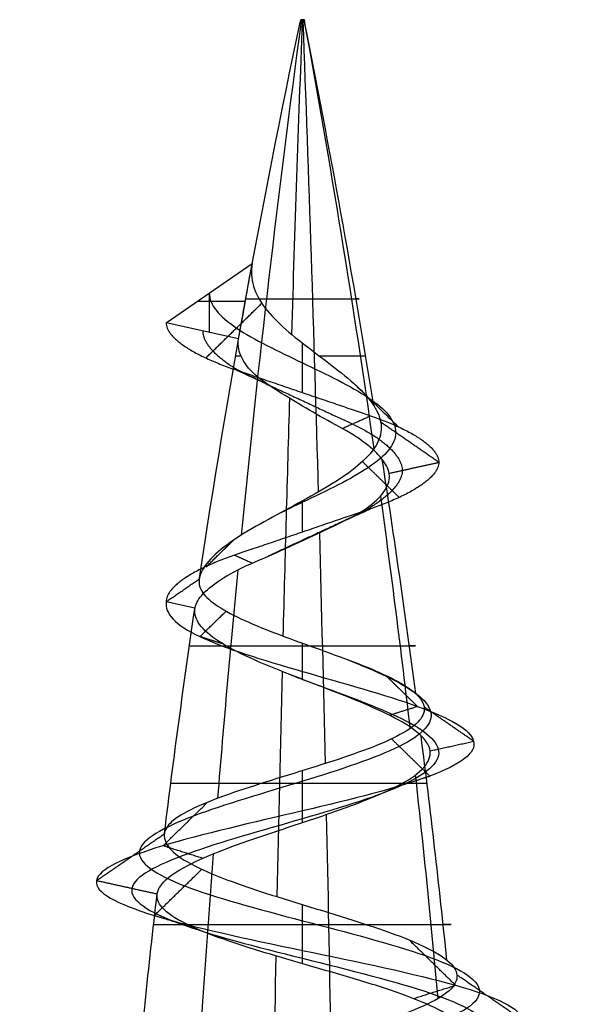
# Model space of a CAD drawing. Header units: millimetres. Extents: x -646 to 654, y -203 to 198.
# Tile 518 of 656: x -24.49 to -18.27, y 187 to 197.83. Entities that reach past the tile are written whole.
import ezdxf

# ---------------------------------------------------------------- set-up
doc = ezdxf.new("R2010")
doc.units = ezdxf.units.MM
doc.layers.add('Screw', color=7, linetype='Continuous', true_color=0xffffff)

msp = doc.modelspace()

# ---------------------------------------------------------------- linework, layer by layer
at = {"layer": 'Screw', "color": 7, "true_color": 0xffffff}
for p, q in [((-21.402, 197.826, 1082.207), (-21.405, 197.812, 1082.206)), ((-21.403, 197.826, 1082.214), (-21.366, 197.826, 1082.214)), ((-21.4, 197.826, 1082.223), (-21.403, 197.812, 1082.225)), ((-21.388, 197.826, 1082.232), (-21.388, 197.812, 1082.235)), ((-21.384, 197.826, 1082.232), (-21.384, 197.826, 1082.195)), ((-21.381, 197.826, 1082.195), (-21.381, 197.812, 1082.193)), ((-21.372, 197.826, 1082.228), (-21.371, 197.812, 1082.23)), ((-21.366, 197.826, 1082.214), (-21.363, 197.812, 1082.214)), ((-22.884, 194.491, 1082.214), (-21.937, 195.145, 1082.214)), ((-22.539, 194.729, 1082.214), (-22.013, 194.729, 1082.214)), ((-22.41, 194.818, 1082.214), (-22.41, 194.386, 1082.214)), ((-22.087, 194.314, 1082.214), (-22.884, 194.491, 1082.214)), ((-22.568, 191.353, 1082.214), (-22.884, 191.423, 1082.214))]:
    msp.add_line(p, q, dxfattribs=at)
at = {"layer": 'Screw', "color": 7, "true_color": 0xffffff, "extrusion": (0.018848, 1.79453e-14, -0.999822)}
msp.add_arc((176.124, 101.027, -1082.425), 104.311, 278.57845, 282, dxfattribs=at)
at = {"layer": 'Screw', "color": 7, "true_color": 0xffffff, "extrusion": (-0.772512, 2.51798e-13, 0.635)}
for start, end in [(258, 261.15889), (261.37148, 262.7652), (263.10315, 264.44953)]:
    msp.add_arc((-176.124, 924.454, 703.726), 104.311, start, end, dxfattribs=at)
at = {"layer": 'Screw', "color": 7, "true_color": 0xffffff, "extrusion": (0.984564, -2.51798e-13, 0.175023)}
for start, end in [(78, 79.92855), (80.32112, 81.77536), (81.99168, 83.36379), (83.72372, 85.07324)]:
    msp.add_arc((176.124, 967.242, 168.358), 104.311, start, end, dxfattribs=at)
at = {"layer": 'Screw', "color": 7, "true_color": 0xffffff, "extrusion": (0, -1, 0)}
for centre, radius, start, end in [((-21.384, 1082.214, -197.819), 0.02, 360, 199.8), ((-21.384, 1082.214, -197.819), 0.02, 199.8, 0), ((-21.384, 1082.214, -194.756), 0.624, 181.08, 19.08), ((-21.384, 1082.214, -194.124), 0.736, 156.5472, 181.08), ((-21.384, 1082.214, -194.124), 0.736, 19.08, 75.1887), ((-21.384, 1082.214, -190.937), 1.244, 181.08, 19.08), ((-21.384, 1082.214, -189.424), 1.45, 19.08, 181.08), ((-21.384, 1082.214, -187.874), 1.637, 181.08, 19.08)]:
    msp.add_arc(centre, radius, start, end, dxfattribs=at)
at = {"layer": 'Screw', "color": 7, "true_color": 0xffffff, "extrusion": (0, 1, 0)}
for centre, radius, start, end in [((21.384, 1082.214, 197.812), 0.0215, 358.92, 160.92), ((21.384, 1082.214, 197.812), 0.0215, 340.2, 358.92), ((21.384, 1082.214, 197.812), 0.0215, 180, 340.2), ((21.384, 1082.214, 197.826), 0.0186, 340.2, 180), ((21.384, 1082.214, 197.826), 0.0186, 180, 340.2), ((21.384, 1082.214, 197.812), 0.0215, 160.92, 180)]:
    msp.add_arc(centre, radius, start, end, dxfattribs=at)
at = {"layer": 'Screw', "color": 7, "true_color": 0xffffff, "extrusion": (-0.984564, 2.51798e-13, -0.175023)}
for start, end in [(258, 260.89587), (261.14492, 262.55307), (262.86319, 264.21696)]:
    msp.add_arc((-176.124, 1171.261, -168.358), 104.311, start, end, dxfattribs=at)
at = {"layer": 'Screw', "color": 7, "true_color": 0xffffff, "extrusion": (-0.506335, 2.51798e-13, -0.862337)}
for start, end in [(258, 260.63153), (260.92032, 262.34029), (262.62334, 263.9836)]:
    msp.add_arc((-176.124, 668.413, -922.405), 104.311, start, end, dxfattribs=at)
at = {"layer": 'Screw', "color": 7, "true_color": 0xffffff, "extrusion": (-0.326888, -9.67004e-14, 0.945063)}
msp.add_arc((-176.124, 231.543, 1029.751), 104.311, 99.63402, 102, dxfattribs=at)
at = {"layer": 'Screw', "color": 7, "true_color": 0xffffff, "extrusion": (0, 0, -1)}
msp.add_arc((-80.625, 176.124, -1082.214), 104.311, 10.04253, 10.50624, dxfattribs=at)
at = {"layer": 'Screw', "color": 7, "true_color": 0xffffff, "extrusion": (-0.326888, -9.67351e-14, 0.945063)}
msp.add_arc((-176.124, 231.543, 1029.751), 104.311, 97.87323, 99.30429, dxfattribs=at)
at = {"layer": 'Screw', "color": 7, "true_color": 0xffffff, "extrusion": (0.018848, 1.79422e-14, -0.999822)}
msp.add_arc((176.124, 101.027, -1082.425), 104.311, 277.02372, 278.39931, dxfattribs=at)
at = {"layer": 'Screw', "color": 7, "true_color": 0xffffff, "extrusion": (-0.326888, -9.67282e-14, 0.945063)}
msp.add_arc((-176.124, 231.543, 1029.751), 104.311, 96.2506, 97.6164, dxfattribs=at)
at = {"layer": 'Screw', "color": 7, "true_color": 0xffffff, "extrusion": (0.018848, 1.79442e-14, -0.999822)}
msp.add_arc((176.124, 101.027, -1082.425), 104.311, 275.31878, 276.65673, dxfattribs=at)
at = {"layer": 'Screw', "color": 7, "true_color": 0xffffff}
for points, knots in [([(-21.937, 195.145, 1082.214), (-21.952, 195.06, 1082.298), (-21.948, 194.975, 1082.388), (-21.899, 194.812, 1082.558), (-21.854, 194.731, 1082.64), (-21.732, 194.573, 1082.778), (-21.654, 194.494, 1082.835), (-21.479, 194.341, 1082.912), (-21.381, 194.265, 1082.932), (-21.183, 194.114, 1082.931), (-21.081, 194.038, 1082.909), (-20.894, 193.891, 1082.825), (-20.807, 193.818, 1082.762), (-20.682, 193.69, 1082.627), (-20.635, 193.635, 1082.559), (-20.6, 193.581, 1082.485)], [0, 0, 0, 0, 0.00517405, 0.00517405, 0.01034873, 0.01034873, 0.01558777, 0.01558777, 0.02087104, 0.02087104, 0.02626269, 0.02626269, 0.03170822, 0.03170822, 0.0359002, 0.0359002, 0.0359002, 0.0359002]), ([(-22.41, 194.818, 1082.214), (-22.41, 194.69, 1082.483), (-22.3, 194.562, 1082.749), (-21.92, 194.307, 1083.129), (-21.653, 194.179, 1083.239), (-21.116, 193.923, 1083.239), (-20.849, 193.795, 1083.129), (-20.469, 193.54, 1082.749), (-20.359, 193.412, 1082.482), (-20.359, 193.156, 1081.945), (-20.469, 193.028, 1081.678), (-20.849, 192.773, 1081.299), (-21.116, 192.645, 1081.188), (-21.473, 192.475, 1081.188), (-21.562, 192.432, 1081.2), (-21.648, 192.39, 1081.223)], [0, 0, 0, 0, 0.947774, 0.947774, 1.895547, 1.895547, 2.843321, 2.843321, 3.791094, 3.791094, 4.738868, 4.738868, 5.686641, 5.686641, 6.000094, 6.000094, 6.000094, 6.000094]), ([(-20.507, 192.989, 1082.517), (-20.535, 193.025, 1082.581), (-20.571, 193.063, 1082.641), (-20.68, 193.16, 1082.786), (-20.766, 193.223, 1082.864), (-20.963, 193.34, 1082.984), (-21.077, 193.399, 1083.025), (-21.293, 193.521, 1083.055), (-21.399, 193.584, 1083.049), (-21.603, 193.708, 1082.999), (-21.703, 193.771, 1082.953), (-21.876, 193.888, 1082.825), (-21.947, 193.953, 1082.743), (-22.042, 194.079, 1082.573), (-22.072, 194.141, 1082.484), (-22.093, 194.24, 1082.333), (-22.094, 194.278, 1082.274), (-22.087, 194.314, 1082.214)], [0.6025161, 0.6025161, 0.6025161, 0.6025161, 0.6376367, 0.6376367, 0.695451, 0.695451, 0.7540424, 0.7540424, 0.8082466, 0.8082466, 0.8637674, 0.8637674, 0.9186339, 0.9186339, 0.9683673, 0.9683673, 1, 1, 1, 1]), ([(-20.6, 193.581, 1082.485), (-20.589, 193.563, 1082.461), (-20.578, 193.546, 1082.436), (-20.532, 193.457, 1082.307), (-20.515, 193.385, 1082.194), (-20.524, 193.243, 1081.97), (-20.552, 193.172, 1081.855), (-20.65, 193.033, 1081.645), (-20.721, 192.963, 1081.547), (-20.894, 192.825, 1081.385), (-21, 192.755, 1081.318), (-21.228, 192.618, 1081.23), (-21.353, 192.55, 1081.207), (-21.604, 192.414, 1081.208), (-21.732, 192.345, 1081.234), (-21.971, 192.211, 1081.33), (-22.084, 192.144, 1081.402), (-22.276, 192.008, 1081.582), (-22.357, 191.937, 1081.692), (-22.471, 191.805, 1081.929), (-22.507, 191.742, 1082.06), (-22.518, 191.684, 1082.192)], [0.0359002, 0.0359002, 0.0359002, 0.0359002, 0.03728194, 0.03728194, 0.042918, 0.042918, 0.04869105, 0.04869105, 0.05453393, 0.05453393, 0.06051555, 0.06051555, 0.06657532, 0.06657532, 0.07276908, 0.07276908, 0.0790522, 0.0790522, 0.08547717, 0.08547717, 0.09171949, 0.09171949, 0.09171949, 0.09171949]), ([(-22.566, 191.361, 1082.191), (-22.557, 191.408, 1082.063), (-22.525, 191.46, 1081.936), (-22.422, 191.57, 1081.697), (-22.345, 191.629, 1081.582), (-22.157, 191.746, 1081.385), (-22.04, 191.804, 1081.3), (-21.787, 191.913, 1081.182), (-21.65, 191.974, 1081.148), (-21.388, 192.093, 1081.135), (-21.259, 192.153, 1081.151), (-21.013, 192.27, 1081.229), (-20.891, 192.326, 1081.294), (-20.69, 192.44, 1081.46), (-20.607, 192.502, 1081.561), (-20.49, 192.623, 1081.776), (-20.452, 192.684, 1081.893), (-20.42, 192.802, 1082.135), (-20.428, 192.857, 1082.266), (-20.472, 192.941, 1082.43), (-20.488, 192.965, 1082.475), (-20.507, 192.989, 1082.517)], [0.0035642, 0.0035642, 0.0035642, 0.0035642, 0.0652627, 0.0652627, 0.1310071, 0.1310071, 0.1990783, 0.1990783, 0.265971, 0.265971, 0.3288149, 0.3288149, 0.3938542, 0.3938542, 0.4568098, 0.4568098, 0.5170571, 0.5170571, 0.5789705, 0.5789705, 0.6025161, 0.6025161, 0.6025161, 0.6025161]), ([(-22.518, 191.684, 1082.192), (-22.519, 191.68, 1082.2), (-22.519, 191.677, 1082.207), (-22.529, 191.615, 1082.35), (-22.512, 191.56, 1082.491), (-22.43, 191.456, 1082.752), (-22.366, 191.406, 1082.875), (-22.199, 191.303, 1083.093), (-22.093, 191.249, 1083.19), (-21.855, 191.144, 1083.342), (-21.718, 191.09, 1083.398), (-21.436, 190.986, 1083.458), (-21.287, 190.933, 1083.463), (-20.998, 190.828, 1083.422), (-20.854, 190.775, 1083.374), (-20.592, 190.671, 1083.232), (-20.472, 190.618, 1083.136), (-20.274, 190.515, 1082.913), (-20.194, 190.463, 1082.783), (-20.139, 190.413, 1082.644)], [0.09171949, 0.09171949, 0.09171949, 0.09171949, 0.09206875, 0.09206875, 0.09842565, 0.09842565, 0.10462555, 0.10462555, 0.1110412, 0.1110412, 0.11759669, 0.11759669, 0.12421277, 0.12421277, 0.13095434, 0.13095434, 0.13775803, 0.13775803, 0.14451072, 0.14451072, 0.14451072, 0.14451072]), ([(-22.884, 191.423, 1082.214), (-22.9, 191.296, 1082.606), (-22.785, 191.168, 1083.024), (-22.24, 190.912, 1083.659), (-21.827, 190.784, 1083.873), (-20.942, 190.529, 1083.937), (-20.474, 190.401, 1083.785), (-19.768, 190.145, 1083.169), (-19.534, 190.017, 1082.707), (-19.47, 189.762, 1081.721), (-19.642, 189.634, 1081.204), (-20.329, 189.378, 1080.426), (-20.841, 189.25, 1080.171), (-21.927, 188.995, 1080.107), (-22.495, 188.867, 1080.3), (-23.343, 188.611, 1081.058), (-23.628, 188.483, 1081.62), (-23.673, 188.228, 1082.807), (-23.431, 188.1, 1083.408), (-22.596, 187.844, 1084.279), (-21.998, 187.716, 1084.544), (-20.771, 187.461, 1084.569), (-20.15, 187.333, 1084.329), (-19.251, 187.077, 1083.466), (-18.978, 186.949, 1082.847), (-18.952, 186.694, 1081.58), (-19.2, 186.566, 1080.94), (-20.092, 186.31, 1080.012), (-20.731, 186.182, 1079.73), (-22.038, 185.927, 1079.705), (-22.698, 185.799, 1079.961), (-23.655, 185.543, 1080.882), (-23.948, 185.415, 1081.54), (-23.967, 185.16, 1082.887), (-23.693, 185.032, 1083.562), (-22.742, 184.776, 1084.531), (-22.068, 184.648, 1084.819), (-20.701, 184.393, 1084.831), (-20.016, 184.265, 1084.556), (-19.033, 184.009, 1083.591), (-18.741, 183.881, 1082.907), (-18.728, 183.626, 1081.52), (-19.008, 183.498, 1080.825), (-19.987, 183.242, 1079.828), (-20.681, 183.114, 1079.532), (-22.088, 182.859, 1079.519), (-22.793, 182.731, 1079.803), (-23.804, 182.475, 1080.796), (-24.101, 182.347, 1081.5), (-24.119, 182.108, 1082.838), (-23.91, 181.996, 1083.469), (-23.125, 181.772, 1084.46), (-22.555, 181.66, 1084.818), (-21.304, 181.437, 1085.089), (-20.628, 181.325, 1085.002), (-19.475, 181.101, 1084.412), (-19.003, 180.989, 1083.91), (-18.48, 180.765, 1082.707), (-18.433, 180.654, 1082.011), (-18.797, 180.43, 1080.736), (-19.206, 180.318, 1080.161), (-20.309, 180.094, 1079.398), (-20.998, 179.982, 1079.211), (-22.351, 179.759, 1079.322), (-23.009, 179.647, 1079.619), (-23.995, 179.423, 1080.573), (-24.319, 179.311, 1081.228), (-24.477, 179.088, 1082.606), (-24.292, 178.976, 1083.321), (-23.52, 178.752, 1084.477), (-22.93, 178.64, 1084.915), (-21.6, 178.416, 1085.318), (-20.866, 178.305, 1085.282), (-19.582, 178.081, 1084.75), (-19.037, 177.969, 1084.256), (-18.382, 177.745, 1083.031), (-18.274, 177.634, 1082.303), (-18.545, 177.41, 1080.941), (-18.923, 177.298, 1080.31), (-19.997, 177.074, 1079.428), (-20.69, 176.962, 1079.181), (-22.079, 176.739, 1079.181), (-22.771, 176.627, 1079.428), (-23.846, 176.403, 1080.31), (-24.224, 176.291, 1080.941), (-24.495, 176.068, 1082.303), (-24.387, 175.956, 1083.031), (-23.732, 175.732, 1084.256), (-23.187, 175.62, 1084.75), (-21.903, 175.396, 1085.282), (-21.169, 175.285, 1085.318), (-19.839, 175.061, 1084.915), (-19.248, 174.949, 1084.477), (-18.476, 174.725, 1083.321), (-18.298, 174.613, 1082.608), (-18.434, 174.39, 1081.225), (-18.748, 174.278, 1080.56), (-19.731, 174.054, 1079.578), (-20.396, 173.942, 1079.263), (-21.779, 173.719, 1079.127), (-22.492, 173.607, 1079.306), (-23.647, 173.383, 1080.078), (-24.085, 173.271, 1080.668), (-24.489, 173.048, 1081.998), (-24.453, 172.936, 1082.733), (-23.921, 172.712, 1084.016), (-23.427, 172.6, 1084.561), (-22.201, 172.376, 1085.216), (-21.474, 172.265, 1085.324), (-20.111, 172.041, 1085.053), (-19.48, 171.929, 1084.675), (-18.599, 171.705, 1083.601), (-18.351, 171.593, 1082.909), (-18.351, 171.37, 1081.519), (-18.599, 171.258, 1080.827), (-19.48, 171.034, 1079.752), (-20.111, 170.922, 1079.374), (-21.474, 170.699, 1079.103), (-22.201, 170.587, 1079.211), (-23.427, 170.363, 1079.866), (-23.921, 170.251, 1080.411), (-24.453, 170.028, 1081.695), (-24.489, 169.916, 1082.429), (-24.085, 169.692, 1083.759), (-23.647, 169.58, 1084.35), (-22.492, 169.356, 1085.122), (-21.779, 169.245, 1085.3), (-20.396, 169.021, 1085.164), (-19.731, 168.909, 1084.85), (-18.748, 168.685, 1083.867), (-18.434, 168.573, 1083.202), (-18.298, 168.35, 1081.82), (-18.476, 168.238, 1081.106), (-19.248, 168.014, 1079.951), (-19.839, 167.902, 1079.513), (-21.169, 167.679, 1079.109), (-21.903, 167.567, 1079.146), (-23.187, 167.343, 1079.677), (-23.732, 167.231, 1080.171), (-24.387, 167.008, 1081.397), (-24.495, 166.896, 1082.124), (-24.224, 166.672, 1083.487), (-23.846, 166.56, 1084.118), (-22.771, 166.336, 1084.999), (-22.079, 166.225, 1085.247), (-20.69, 166.001, 1085.247), (-19.997, 165.889, 1084.999), (-18.923, 165.665, 1084.118), (-18.545, 165.553, 1083.487), (-18.274, 165.33, 1082.124), (-18.382, 165.218, 1081.397), (-19.037, 164.994, 1080.171), (-19.582, 164.882, 1079.677), (-20.866, 164.659, 1079.146), (-21.6, 164.547, 1079.109), (-22.93, 164.323, 1079.513), (-23.52, 164.211, 1079.951), (-24.292, 163.987, 1081.106), (-24.471, 163.876, 1081.82), (-24.335, 163.652, 1083.202), (-24.02, 163.54, 1083.867), (-23.038, 163.316, 1084.85), (-22.373, 163.205, 1085.164), (-20.99, 162.981, 1085.3), (-20.277, 162.869, 1085.122), (-19.122, 162.645, 1084.35), (-18.684, 162.533, 1083.759), (-18.28, 162.31, 1082.429), (-18.316, 162.198, 1081.695), (-18.848, 161.974, 1080.411), (-19.342, 161.862, 1079.866), (-20.567, 161.639, 1079.211), (-21.295, 161.527, 1079.103), (-22.658, 161.303, 1079.374), (-23.288, 161.191, 1079.752), (-24.17, 160.967, 1080.827), (-24.418, 160.856, 1081.518), (-24.418, 160.744, 1082.214)], [0.0909091, 0.0909091, 0.0909091, 0.0909091, 0.1022727, 0.1022727, 0.1136364, 0.1136364, 0.125, 0.125, 0.1363636, 0.1363636, 0.1477273, 0.1477273, 0.1590909, 0.1590909, 0.1704545, 0.1704545, 0.1818182, 0.1818182, 0.1931818, 0.1931818, 0.2045455, 0.2045455, 0.2159091, 0.2159091, 0.2272727, 0.2272727, 0.2386364, 0.2386364, 0.25, 0.25, 0.2613636, 0.2613636, 0.2727273, 0.2727273, 0.2840909, 0.2840909, 0.2954545, 0.2954545, 0.3068182, 0.3068182, 0.3181818, 0.3181818, 0.3295455, 0.3295455, 0.3409091, 0.3409091, 0.3522727, 0.3522727, 0.3636364, 0.3636364, 0.3735795, 0.3735795, 0.3835227, 0.3835227, 0.3934659, 0.3934659, 0.4034091, 0.4034091, 0.4133523, 0.4133523, 0.4232955, 0.4232955, 0.4332386, 0.4332386, 0.4431818, 0.4431818, 0.453125, 0.453125, 0.4630682, 0.4630682, 0.4730114, 0.4730114, 0.4829545, 0.4829545, 0.4928977, 0.4928977, 0.5028409, 0.5028409, 0.5127841, 0.5127841, 0.5227273, 0.5227273, 0.5326705, 0.5326705, 0.5426136, 0.5426136, 0.5525568, 0.5525568, 0.5625, 0.5625, 0.5724432, 0.5724432, 0.5823864, 0.5823864, 0.5923295, 0.5923295, 0.6022727, 0.6022727, 0.6122159, 0.6122159, 0.6221591, 0.6221591, 0.6321023, 0.6321023, 0.6420455, 0.6420455, 0.6519886, 0.6519886, 0.6619318, 0.6619318, 0.671875, 0.671875, 0.6818182, 0.6818182, 0.6917614, 0.6917614, 0.7017045, 0.7017045, 0.7116477, 0.7116477, 0.7215909, 0.7215909, 0.7315341, 0.7315341, 0.7414773, 0.7414773, 0.7514205, 0.7514205, 0.7613636, 0.7613636, 0.7713068, 0.7713068, 0.78125, 0.78125, 0.7911932, 0.7911932, 0.8011364, 0.8011364, 0.8110795, 0.8110795, 0.8210227, 0.8210227, 0.8309659, 0.8309659, 0.8409091, 0.8409091, 0.8508523, 0.8508523, 0.8607955, 0.8607955, 0.8707386, 0.8707386, 0.8806818, 0.8806818, 0.890625, 0.890625, 0.9005682, 0.9005682, 0.9105114, 0.9105114, 0.9204545, 0.9204545, 0.9303977, 0.9303977, 0.9403409, 0.9403409, 0.9502841, 0.9502841, 0.9602273, 0.9602273, 0.9701705, 0.9701705, 0.9801136, 0.9801136, 0.9900568, 0.9900568, 1, 1, 1, 1]), ([(-20.08, 189.95, 1082.665), (-20.1, 189.969, 1082.715), (-20.123, 189.989, 1082.764), (-20.227, 190.068, 1082.956), (-20.334, 190.129, 1083.088), (-20.582, 190.25, 1083.299), (-20.726, 190.312, 1083.382), (-21.028, 190.433, 1083.489), (-21.19, 190.494, 1083.515), (-21.505, 190.615, 1083.507), (-21.663, 190.677, 1083.474), (-21.948, 190.798, 1083.355), (-22.081, 190.86, 1083.269), (-22.301, 190.981, 1083.058), (-22.392, 191.043, 1082.932), (-22.519, 191.166, 1082.662), (-22.557, 191.228, 1082.514), (-22.571, 191.31, 1082.316), (-22.571, 191.332, 1082.265), (-22.568, 191.353, 1082.214)], [0.93736705, 0.93736705, 0.93736705, 0.93736705, 0.94016165, 0.94016165, 0.94869079, 0.94869079, 0.95708589, 0.95708589, 0.96537684, 0.96537684, 0.9735392, 0.9735392, 0.98158546, 0.98158546, 0.98951045, 0.98951045, 0.99730872, 0.99730872, 1, 1, 1, 1]), ([(-20.889, 190.787, 1083.378), (-20.734, 190.724, 1083.329), (-20.585, 190.662, 1083.25), (-20.19, 190.472, 1082.922), (-20.007, 190.344, 1082.583), (-19.943, 190.088, 1081.845), (-20.064, 189.96, 1081.451), (-20.576, 189.705, 1080.848), (-20.965, 189.577, 1080.645), (-21.803, 189.321, 1080.581), (-22.247, 189.193, 1080.722), (-22.921, 188.938, 1081.305), (-23.155, 188.81, 1081.744), (-23.199, 188.554, 1082.683), (-23.009, 188.426, 1083.16), (-22.349, 188.171, 1083.856), (-21.874, 188.043, 1084.07), (-20.895, 187.787, 1084.096), (-20.398, 187.659, 1083.907), (-19.673, 187.404, 1083.219), (-19.451, 187.276, 1082.723), (-19.426, 187.02, 1081.704), (-19.623, 186.892, 1081.187), (-20.339, 186.637, 1080.434), (-20.855, 186.509, 1080.204), (-21.914, 186.253, 1080.178), (-22.451, 186.125, 1080.384), (-23.232, 185.87, 1081.129), (-23.474, 185.742, 1081.664), (-23.493, 185.486, 1082.763), (-23.27, 185.358, 1083.315), (-22.495, 185.103, 1084.109), (-21.944, 184.975, 1084.345), (-20.825, 184.719, 1084.358), (-20.263, 184.591, 1084.134), (-19.455, 184.336, 1083.344), (-19.215, 184.208, 1082.783), (-19.202, 183.952, 1081.644), (-19.43, 183.824, 1081.072), (-20.234, 183.569, 1080.25), (-20.805, 183.441, 1080.006), (-21.964, 183.185, 1079.993), (-22.546, 183.057, 1080.225), (-23.382, 182.802, 1081.043), (-23.628, 182.674, 1081.624), (-23.646, 182.434, 1082.73), (-23.475, 182.322, 1083.252), (-22.828, 182.099, 1084.076), (-22.356, 181.987, 1084.374), (-21.318, 181.763, 1084.604), (-20.756, 181.651, 1084.534), (-19.794, 181.428, 1084.045), (-19.399, 181.316, 1083.628), (-18.959, 181.092, 1082.626), (-18.918, 180.98, 1082.045), (-19.218, 180.757, 1080.977), (-19.56, 180.645, 1080.495), (-20.482, 180.421, 1079.851), (-21.06, 180.309, 1079.693), (-22.196, 180.085, 1079.783), (-22.751, 179.974, 1080.03), (-23.584, 179.75, 1080.831), (-23.858, 179.638, 1081.382), (-23.995, 179.414, 1082.545), (-23.838, 179.302, 1083.148), (-23.187, 179.079, 1084.123), (-22.688, 178.967, 1084.493), (-21.566, 178.743, 1084.833), (-20.947, 178.631, 1084.803), (-19.863, 178.408, 1084.354), (-19.403, 178.296, 1083.937), (-18.851, 178.072, 1082.903), (-18.759, 177.96, 1082.289), (-18.988, 177.736, 1081.139), (-19.307, 177.625, 1080.607), (-20.214, 177.401, 1079.863), (-20.798, 177.289, 1079.654), (-21.971, 177.065, 1079.654), (-22.555, 176.954, 1079.863), (-23.461, 176.73, 1080.607), (-23.78, 176.618, 1081.139), (-24.009, 176.394, 1082.289), (-23.918, 176.282, 1082.903), (-23.365, 176.059, 1083.937), (-22.906, 175.947, 1084.354), (-21.822, 175.723, 1084.803), (-21.202, 175.611, 1084.833), (-20.08, 175.388, 1084.493), (-19.582, 175.276, 1084.123), (-18.93, 175.052, 1083.148), (-18.78, 174.94, 1082.546), (-18.894, 174.716, 1081.379), (-19.16, 174.605, 1080.818), (-19.989, 174.381, 1079.989), (-20.55, 174.269, 1079.724), (-21.717, 174.045, 1079.609), (-22.319, 173.934, 1079.76), (-23.294, 173.71, 1080.411), (-23.664, 173.598, 1080.91), (-24.004, 173.374, 1082.032), (-23.974, 173.262, 1082.652), (-23.525, 173.039, 1083.735), (-23.108, 172.927, 1084.195), (-22.074, 172.703, 1084.748), (-21.46, 172.591, 1084.839), (-20.31, 172.368, 1084.61), (-19.778, 172.256, 1084.291), (-19.034, 172.032, 1083.384), (-18.825, 171.92, 1082.8), (-18.825, 171.696, 1081.627), (-19.034, 171.585, 1081.043), (-19.778, 171.361, 1080.137), (-20.31, 171.249, 1079.818), (-21.46, 171.025, 1079.589), (-22.074, 170.913, 1079.68), (-23.108, 170.69, 1080.233), (-23.525, 170.578, 1080.692), (-23.974, 170.354, 1081.776), (-24.004, 170.242, 1082.396), (-23.664, 170.019, 1083.518), (-23.294, 169.907, 1084.016), (-22.319, 169.683, 1084.668), (-21.717, 169.571, 1084.819), (-20.55, 169.348, 1084.704), (-19.989, 169.236, 1084.438), (-19.16, 169.012, 1083.609), (-18.894, 168.9, 1083.048), (-18.78, 168.676, 1081.881), (-18.93, 168.565, 1081.279), (-19.582, 168.341, 1080.304), (-20.08, 168.229, 1079.934), (-21.202, 168.005, 1079.594), (-21.822, 167.893, 1079.625), (-22.906, 167.67, 1080.073), (-23.365, 167.558, 1080.49), (-23.918, 167.334, 1081.524), (-24.009, 167.222, 1082.138), (-23.78, 166.999, 1083.288), (-23.461, 166.887, 1083.82), (-22.555, 166.663, 1084.564), (-21.971, 166.551, 1084.773), (-20.798, 166.328, 1084.773), (-20.214, 166.216, 1084.564), (-19.307, 165.992, 1083.82), (-18.988, 165.88, 1083.288), (-18.759, 165.656, 1082.138), (-18.851, 165.545, 1081.524), (-19.403, 165.321, 1080.49), (-19.863, 165.209, 1080.073), (-20.947, 164.985, 1079.625), (-21.566, 164.873, 1079.594), (-22.688, 164.65, 1079.934), (-23.187, 164.538, 1080.304), (-23.838, 164.314, 1081.279), (-23.989, 164.202, 1081.881), (-23.874, 163.979, 1083.048), (-23.609, 163.867, 1083.609), (-22.78, 163.643, 1084.438), (-22.219, 163.531, 1084.704), (-21.052, 163.307, 1084.819), (-20.45, 163.196, 1084.668), (-19.475, 162.972, 1084.016), (-19.105, 162.86, 1083.518), (-18.765, 162.636, 1082.396), (-18.795, 162.525, 1081.776), (-19.244, 162.301, 1080.692), (-19.661, 162.189, 1080.233), (-20.695, 161.965, 1079.68), (-21.309, 161.853, 1079.589), (-22.459, 161.63, 1079.818), (-22.991, 161.518, 1080.137), (-23.735, 161.294, 1081.043), (-23.944, 161.182, 1081.626), (-23.944, 161.07, 1082.214)], [9.962929, 9.962929, 9.962929, 9.962929, 10.425509, 10.425509, 11.373282, 11.373282, 12.321056, 12.321056, 13.268829, 13.268829, 14.216603, 14.216603, 15.164377, 15.164377, 16.11215, 16.11215, 17.059924, 17.059924, 18.007697, 18.007697, 18.955471, 18.955471, 19.903244, 19.903244, 20.851018, 20.851018, 21.798791, 21.798791, 22.746565, 22.746565, 23.694338, 23.694338, 24.642112, 24.642112, 25.589885, 25.589885, 26.537659, 26.537659, 27.485432, 27.485432, 28.433206, 28.433206, 29.38098, 29.38098, 30.328753, 30.328753, 31.158055, 31.158055, 31.987357, 31.987357, 32.816659, 32.816659, 33.64596, 33.64596, 34.475262, 34.475262, 35.304564, 35.304564, 36.133866, 36.133866, 36.963168, 36.963168, 37.79247, 37.79247, 38.621772, 38.621772, 39.451073, 39.451073, 40.280375, 40.280375, 41.109677, 41.109677, 41.938979, 41.938979, 42.768281, 42.768281, 43.597583, 43.597583, 44.426884, 44.426884, 45.256186, 45.256186, 46.085488, 46.085488, 46.91479, 46.91479, 47.744092, 47.744092, 48.573394, 48.573394, 49.402695, 49.402695, 50.231997, 50.231997, 51.061299, 51.061299, 51.890601, 51.890601, 52.719903, 52.719903, 53.549205, 53.549205, 54.378507, 54.378507, 55.207808, 55.207808, 56.03711, 56.03711, 56.866412, 56.866412, 57.695714, 57.695714, 58.525016, 58.525016, 59.354318, 59.354318, 60.183619, 60.183619, 61.012921, 61.012921, 61.842223, 61.842223, 62.671525, 62.671525, 63.500827, 63.500827, 64.330129, 64.330129, 65.15943, 65.15943, 65.988732, 65.988732, 66.818034, 66.818034, 67.647336, 67.647336, 68.476638, 68.476638, 69.30594, 69.30594, 70.135242, 70.135242, 70.964543, 70.964543, 71.793845, 71.793845, 72.623147, 72.623147, 73.452449, 73.452449, 74.281751, 74.281751, 75.111053, 75.111053, 75.940354, 75.940354, 76.769656, 76.769656, 77.598958, 77.598958, 78.42826, 78.42826, 79.257562, 79.257562, 80.086864, 80.086864, 80.916165, 80.916165, 81.745467, 81.745467, 82.574769, 82.574769, 83.404071, 83.404071, 83.404071, 83.404071]), ([(-21.515, 190.619, 1083.496), (-21.472, 190.603, 1083.505), (-21.428, 190.586, 1083.511), (-21.044, 190.442, 1083.547), (-20.678, 190.314, 1083.438), (-20.115, 190.058, 1082.966), (-19.923, 189.931, 1082.605), (-19.859, 189.675, 1081.823), (-19.989, 189.547, 1081.407), (-20.532, 189.291, 1080.773), (-20.943, 189.164, 1080.561), (-21.826, 188.908, 1080.497), (-22.291, 188.78, 1080.647), (-22.996, 188.524, 1081.262), (-23.239, 188.397, 1081.722), (-23.284, 188.141, 1082.705), (-23.084, 188.013, 1083.204), (-22.393, 187.757, 1083.931), (-21.896, 187.63, 1084.154), (-20.873, 187.374, 1084.18), (-20.354, 187.246, 1083.982), (-19.598, 186.99, 1083.262), (-19.367, 186.863, 1082.745), (-19.341, 186.607, 1081.682), (-19.548, 186.479, 1081.143), (-20.296, 186.223, 1080.359), (-20.833, 186.096, 1080.12), (-21.936, 185.84, 1080.094), (-22.495, 185.712, 1080.309), (-23.307, 185.456, 1081.085), (-23.558, 185.329, 1081.642), (-23.578, 185.073, 1082.785), (-23.345, 184.945, 1083.359), (-22.539, 184.689, 1084.184), (-21.966, 184.562, 1084.429), (-20.803, 184.306, 1084.442), (-20.219, 184.178, 1084.209), (-19.38, 183.922, 1083.388), (-19.13, 183.795, 1082.805), (-19.118, 183.539, 1081.622), (-19.355, 183.411, 1081.028), (-20.19, 183.155, 1080.175), (-20.783, 183.028, 1079.921), (-21.986, 182.772, 1079.909), (-22.59, 182.644, 1080.15), (-23.457, 182.388, 1080.999), (-23.712, 182.261, 1081.602), (-23.73, 182.021, 1082.749), (-23.553, 181.909, 1083.291), (-22.881, 181.685, 1084.144), (-22.391, 181.574, 1084.453), (-21.315, 181.35, 1084.69), (-20.733, 181.238, 1084.617), (-19.738, 181.014, 1084.11), (-19.328, 180.902, 1083.678), (-18.874, 180.679, 1082.641), (-18.832, 180.567, 1082.039), (-19.143, 180.343, 1080.934), (-19.497, 180.231, 1080.436), (-20.451, 180.008, 1079.771), (-21.049, 179.896, 1079.608), (-22.224, 179.672, 1079.701), (-22.797, 179.56, 1079.957), (-23.657, 179.336, 1080.786), (-23.94, 179.225, 1081.355), (-24.081, 179.001, 1082.556), (-23.919, 178.889, 1083.179), (-23.246, 178.665, 1084.186), (-22.731, 178.554, 1084.568), (-21.572, 178.33, 1084.919), (-20.932, 178.218, 1084.888), (-19.813, 177.994, 1084.424), (-19.338, 177.882, 1083.994), (-18.767, 177.659, 1082.926), (-18.673, 177.547, 1082.292), (-18.91, 177.323, 1081.104), (-19.239, 177.211, 1080.554), (-20.175, 176.988, 1079.786), (-20.779, 176.876, 1079.57), (-21.99, 176.652, 1079.57), (-22.593, 176.54, 1079.786), (-23.53, 176.316, 1080.554), (-23.859, 176.205, 1081.104), (-24.095, 175.981, 1082.292), (-24.001, 175.869, 1082.926), (-23.43, 175.645, 1083.994), (-22.956, 175.533, 1084.424), (-21.837, 175.31, 1084.888), (-21.196, 175.198, 1084.919), (-20.037, 174.974, 1084.568), (-19.523, 174.862, 1084.186), (-18.85, 174.639, 1083.179), (-18.694, 174.527, 1082.557), (-18.813, 174.303, 1081.352), (-19.087, 174.191, 1080.773), (-19.943, 173.968, 1079.916), (-20.523, 173.856, 1079.642), (-21.728, 173.632, 1079.523), (-22.35, 173.52, 1079.679), (-23.357, 173.296, 1080.352), (-23.738, 173.185, 1080.867), (-24.09, 172.961, 1082.026), (-24.059, 172.849, 1082.666), (-23.595, 172.625, 1083.785), (-23.165, 172.513, 1084.26), (-22.097, 172.29, 1084.831), (-21.463, 172.178, 1084.925), (-20.275, 171.954, 1084.689), (-19.725, 171.842, 1084.359), (-18.956, 171.619, 1083.423), (-18.741, 171.507, 1082.819), (-18.741, 171.283, 1081.608), (-18.956, 171.171, 1081.005), (-19.725, 170.948, 1080.068), (-20.275, 170.836, 1079.739), (-21.463, 170.612, 1079.503), (-22.097, 170.5, 1079.597), (-23.165, 170.276, 1080.168), (-23.595, 170.165, 1080.642), (-24.059, 169.941, 1081.762), (-24.09, 169.829, 1082.402), (-23.738, 169.605, 1083.561), (-23.357, 169.493, 1084.075), (-22.35, 169.27, 1084.748), (-21.728, 169.158, 1084.904), (-20.523, 168.934, 1084.785), (-19.943, 168.822, 1084.511), (-19.087, 168.599, 1083.655), (-18.813, 168.487, 1083.076), (-18.694, 168.263, 1081.87), (-18.85, 168.151, 1081.248), (-19.523, 167.927, 1080.241), (-20.037, 167.816, 1079.86), (-21.196, 167.592, 1079.508), (-21.837, 167.48, 1079.539), (-22.956, 167.256, 1080.003), (-23.43, 167.145, 1080.433), (-24.001, 166.921, 1081.502), (-24.095, 166.809, 1082.136), (-23.859, 166.585, 1083.323), (-23.53, 166.473, 1083.873), (-22.593, 166.25, 1084.642), (-21.99, 166.138, 1084.858), (-20.779, 165.914, 1084.858), (-20.175, 165.802, 1084.642), (-19.239, 165.579, 1083.873), (-18.91, 165.467, 1083.323), (-18.673, 165.243, 1082.136), (-18.767, 165.131, 1081.502), (-19.338, 164.907, 1080.433), (-19.813, 164.796, 1080.003), (-20.932, 164.572, 1079.539), (-21.572, 164.46, 1079.508), (-22.731, 164.236, 1079.86), (-23.246, 164.124, 1080.241), (-23.919, 163.901, 1081.248), (-24.075, 163.789, 1081.87), (-23.956, 163.565, 1083.076), (-23.682, 163.453, 1083.655), (-22.826, 163.23, 1084.511), (-22.246, 163.118, 1084.785), (-21.041, 162.894, 1084.904), (-20.419, 162.782, 1084.748), (-19.412, 162.559, 1084.075), (-19.03, 162.447, 1083.561), (-18.679, 162.223, 1082.402), (-18.71, 162.111, 1081.762), (-19.174, 161.887, 1080.642), (-19.604, 161.776, 1080.168), (-20.672, 161.552, 1079.597), (-21.306, 161.44, 1079.503), (-22.494, 161.216, 1079.739), (-23.044, 161.104, 1080.068), (-23.812, 160.881, 1081.005), (-24.028, 160.769, 1081.607), (-24.028, 160.657, 1082.214)], [2.782471, 2.782471, 2.782471, 2.782471, 2.974275, 2.974275, 4.461413, 4.461413, 5.948551, 5.948551, 7.435688, 7.435688, 8.922826, 8.922826, 10.409964, 10.409964, 11.897102, 11.897102, 13.384239, 13.384239, 14.871377, 14.871377, 16.358515, 16.358515, 17.845652, 17.845652, 19.33279, 19.33279, 20.819928, 20.819928, 22.307065, 22.307065, 23.794203, 23.794203, 25.281341, 25.281341, 26.768478, 26.768478, 28.255616, 28.255616, 29.742754, 29.742754, 31.229892, 31.229892, 32.717029, 32.717029, 34.204167, 34.204167, 35.691305, 35.691305, 36.99255, 36.99255, 38.293796, 38.293796, 39.595041, 39.595041, 40.896287, 40.896287, 42.197532, 42.197532, 43.498777, 43.498777, 44.800023, 44.800023, 46.101268, 46.101268, 47.402514, 47.402514, 48.703759, 48.703759, 50.005005, 50.005005, 51.30625, 51.30625, 52.607496, 52.607496, 53.908741, 53.908741, 55.209987, 55.209987, 56.511232, 56.511232, 57.812478, 57.812478, 59.113723, 59.113723, 60.414969, 60.414969, 61.716214, 61.716214, 63.01746, 63.01746, 64.318705, 64.318705, 65.619951, 65.619951, 66.921196, 66.921196, 68.222442, 68.222442, 69.523687, 69.523687, 70.824933, 70.824933, 72.126178, 72.126178, 73.427423, 73.427423, 74.728669, 74.728669, 76.029914, 76.029914, 77.33116, 77.33116, 78.632405, 78.632405, 79.933651, 79.933651, 81.234896, 81.234896, 82.536142, 82.536142, 83.837387, 83.837387, 85.138633, 85.138633, 86.439878, 86.439878, 87.741124, 87.741124, 89.042369, 89.042369, 90.343615, 90.343615, 91.64486, 91.64486, 92.946106, 92.946106, 94.247351, 94.247351, 95.548597, 95.548597, 96.849842, 96.849842, 98.151088, 98.151088, 99.452333, 99.452333, 100.753579, 100.753579, 102.054824, 102.054824, 103.35607, 103.35607, 104.657315, 104.657315, 105.95856, 105.95856, 107.259806, 107.259806, 108.561051, 108.561051, 109.862297, 109.862297, 111.163542, 111.163542, 112.464788, 112.464788, 113.766033, 113.766033, 115.067279, 115.067279, 116.368524, 116.368524, 117.66977, 117.66977, 118.971015, 118.971015, 118.971015, 118.971015]), ([(-20.139, 190.413, 1082.644), (-20.138, 190.412, 1082.641), (-20.136, 190.411, 1082.637), (-20.079, 190.357, 1082.49), (-20.048, 190.305, 1082.334), (-20.042, 190.202, 1082.023), (-20.067, 190.149, 1081.864), (-20.169, 190.045, 1081.566), (-20.249, 189.994, 1081.422), (-20.45, 189.891, 1081.174), (-20.575, 189.838, 1081.065), (-20.854, 189.735, 1080.898), (-21.011, 189.683, 1080.838), (-21.334, 189.581, 1080.776), (-21.504, 189.529, 1080.773), (-21.833, 189.426, 1080.825), (-21.996, 189.374, 1080.882), (-22.291, 189.273, 1081.046), (-22.427, 189.221, 1081.156), (-22.651, 189.12, 1081.413), (-22.742, 189.069, 1081.565), (-22.86, 188.974, 1081.872), (-22.893, 188.928, 1082.029), (-22.902, 188.88, 1082.185)], [0.14451072, 0.14451072, 0.14451072, 0.14451072, 0.14468214, 0.14468214, 0.15167634, 0.15167634, 0.1587722, 0.1587722, 0.16595911, 0.16595911, 0.17322268, 0.17322268, 0.18059749, 0.18059749, 0.18803088, 0.18803088, 0.19558335, 0.19558335, 0.2031895, 0.2031895, 0.21089184, 0.21089184, 0.21790536, 0.21790536, 0.21790536, 0.21790536]), ([(-22.982, 188.216, 1082.184), (-22.972, 188.271, 1082.006), (-22.931, 188.329, 1081.828), (-22.792, 188.445, 1081.493), (-22.689, 188.505, 1081.332), (-22.437, 188.624, 1081.062), (-22.285, 188.685, 1080.949), (-21.958, 188.804, 1080.787), (-21.779, 188.864, 1080.735), (-21.42, 188.983, 1080.698), (-21.236, 189.044, 1080.713), (-20.893, 189.164, 1080.804), (-20.728, 189.225, 1080.881), (-20.442, 189.344, 1081.085), (-20.317, 189.405, 1081.214), (-20.125, 189.525, 1081.501), (-20.055, 189.586, 1081.663), (-19.978, 189.706, 1081.996), (-19.97, 189.766, 1082.17), (-20.008, 189.868, 1082.449), (-20.038, 189.909, 1082.56), (-20.08, 189.95, 1082.665)], [0.84938904, 0.84938904, 0.84938904, 0.84938904, 0.85846734, 0.85846734, 0.86795273, 0.86795273, 0.87736896, 0.87736896, 0.88666709, 0.88666709, 0.8958651, 0.8958651, 0.90494255, 0.90494255, 0.9139247, 0.9139247, 0.9227773, 0.9227773, 0.93153669, 0.93153669, 0.93736705, 0.93736705, 0.93736705, 0.93736705]), ([(-22.902, 188.88, 1082.185), (-22.903, 188.874, 1082.202), (-22.904, 188.869, 1082.218), (-22.909, 188.809, 1082.412), (-22.882, 188.75, 1082.59), (-22.77, 188.634, 1082.928), (-22.681, 188.575, 1083.091), (-22.455, 188.46, 1083.375), (-22.315, 188.402, 1083.499), (-22.002, 188.287, 1083.69), (-21.825, 188.229, 1083.759), (-21.461, 188.116, 1083.832), (-21.27, 188.058, 1083.836), (-20.899, 187.943, 1083.781), (-20.715, 187.885, 1083.718), (-20.382, 187.772, 1083.537), (-20.229, 187.715, 1083.414), (-19.976, 187.6, 1083.127), (-19.872, 187.542, 1082.958), (-19.8, 187.485, 1082.773), (-19.798, 187.483, 1082.768), (-19.796, 187.481, 1082.763)], [0.21790536, 0.21790536, 0.21790536, 0.21790536, 0.21865324, 0.21865324, 0.22660347, 0.22660347, 0.23475729, 0.23475729, 0.24295812, 0.24295812, 0.25126662, 0.25126662, 0.25962991, 0.25962991, 0.26811504, 0.26811504, 0.27665183, 0.27665183, 0.28529787, 0.28529787, 0.28553465, 0.28553465, 0.28553465, 0.28553465]), ([(-19.731, 186.839, 1082.786), (-19.799, 186.892, 1082.964), (-19.898, 186.946, 1083.134), (-20.149, 187.056, 1083.436), (-20.307, 187.115, 1083.571), (-20.656, 187.229, 1083.772), (-20.849, 187.287, 1083.842), (-21.242, 187.401, 1083.909), (-21.446, 187.459, 1083.908), (-21.833, 187.574, 1083.835), (-22.022, 187.632, 1083.763), (-22.356, 187.746, 1083.563), (-22.507, 187.804, 1083.431), (-22.748, 187.919, 1083.13), (-22.843, 187.977, 1082.956), (-22.963, 188.091, 1082.594), (-22.99, 188.149, 1082.4), (-22.983, 188.21, 1082.202), (-22.982, 188.213, 1082.193), (-22.982, 188.216, 1082.184)], [0.76962346, 0.76962346, 0.76962346, 0.76962346, 0.77928099, 0.77928099, 0.7895125, 0.7895125, 0.79964683, 0.79964683, 0.80969778, 0.80969778, 0.81964254, 0.81964254, 0.82950608, 0.82950608, 0.83926127, 0.83926127, 0.84891991, 0.84891991, 0.84938904, 0.84938904, 0.84938904, 0.84938904]), ([(-19.796, 187.481, 1082.763), (-19.728, 187.426, 1082.586), (-19.691, 187.371, 1082.395), (-19.68, 187.26, 1082.009), (-19.71, 187.202, 1081.809), (-19.835, 187.088, 1081.434), (-19.932, 187.032, 1081.254), (-20.18, 186.92, 1080.941), (-20.334, 186.862, 1080.804), (-20.676, 186.749, 1080.591), (-20.87, 186.692, 1080.514), (-21.268, 186.581, 1080.43), (-21.478, 186.524, 1080.423), (-21.884, 186.411, 1080.48), (-22.087, 186.354, 1080.545), (-22.453, 186.243, 1080.739), (-22.622, 186.187, 1080.87), (-22.903, 186.074, 1081.179), (-23.018, 186.018, 1081.362), (-23.179, 185.907, 1081.751), (-23.226, 185.851, 1081.964), (-23.236, 185.794, 1082.176), (-23.236, 185.794, 1082.177), (-23.236, 185.794, 1082.179)], [0.28553465, 0.28553465, 0.28553465, 0.28553465, 0.29401019, 0.29401019, 0.30280503, 0.30280503, 0.31169175, 0.31169175, 0.32063394, 0.32063394, 0.32968449, 0.32968449, 0.33877723, 0.33877723, 0.34797806, 0.34797806, 0.35722453, 0.35722453, 0.36656009, 0.36656009, 0.3759536, 0.3759536, 0.37601776, 0.37601776, 0.37601776, 0.37601776])]:
    msp.add_open_spline(points, degree=3, knots=knots, dxfattribs=at)
for points, degree in [([(-22.444, 194.108, 1083.274), (-22.138, 194.407, 1082.967), (-21.832, 194.706, 1082.661)], 2), ([(-21.384, 193.724, 1083.713), (-21.384, 193.996, 1083.319), (-21.384, 194.268, 1082.925)], 2), ([(-21.779, 193.822, 1082.897), (-21.956, 193.901, 1083.204), (-22.134, 193.98, 1083.512)], 2), ([(-20.324, 193.341, 1083.274), (-20.576, 193.586, 1083.022), (-20.828, 193.832, 1082.77)], 2), ([(-20.948, 193.329, 1082.969), (-20.792, 193.399, 1083.241), (-20.635, 193.469, 1083.512)], 2), ([(-19.885, 192.957, 1082.214), (-20.204, 193.178, 1082.214), (-20.523, 193.398, 1082.214)], 2), ([(-20.324, 192.574, 1081.154), (-20.525, 192.769, 1081.354), (-20.725, 192.965, 1081.554)], 2), ([(-20.431, 192.836, 1082.214), (-20.158, 192.897, 1082.214), (-19.885, 192.957, 1082.214)], 2), ([(-21.384, 192.19, 1080.715), (-21.384, 192.362, 1080.963), (-21.384, 192.533, 1081.211)], 2), ([(-20.868, 192.342, 1081.32), (-20.751, 192.394, 1081.118), (-20.635, 192.446, 1080.915)], 2), ([(-22.444, 191.807, 1081.154), (-22.293, 191.955, 1081.305), (-22.141, 192.103, 1081.457)], 2), ([(-21.939, 191.848, 1081.253), (-22.036, 191.891, 1081.084), (-22.134, 191.935, 1080.915)], 2), ([(-22.884, 191.423, 1082.214), (-22.702, 191.549, 1082.214), (-22.52, 191.674, 1082.214)], 2), ([(-22.568, 191.353, 1082.214), (-22.567, 191.356, 1082.206), (-22.567, 191.358, 1082.199), (-22.566, 191.361, 1082.191)], 3), ([(-22.512, 191.04, 1083.342), (-22.368, 191.18, 1083.198), (-22.224, 191.321, 1083.054)], 2), ([(-22.262, 190.961, 1083.091), (-22.387, 191, 1083.216), (-22.512, 191.04, 1083.342)], 2), ([(-21.384, 190.656, 1083.905), (-21.384, 190.812, 1083.679), (-21.384, 190.968, 1083.453)], 2), ([(-21.384, 190.568, 1083.51), (-21.384, 190.612, 1083.707), (-21.384, 190.656, 1083.905)], 2), ([(-20.121, 190.273, 1083.477), (-20.297, 190.444, 1083.301), (-20.473, 190.616, 1083.126)], 2), ([(-20.43, 190.176, 1083.168), (-20.275, 190.224, 1083.323), (-20.121, 190.273, 1083.477)], 2), ([(-19.502, 189.889, 1082.214), (-19.774, 190.077, 1082.214), (-20.046, 190.265, 1082.214)], 2), ([(-19.985, 189.506, 1080.815), (-20.195, 189.711, 1081.024), (-20.405, 189.915, 1081.234)], 2), ([(-19.981, 189.783, 1082.214), (-19.742, 189.836, 1082.214), (-19.502, 189.889, 1082.214)], 2), ([(-21.384, 189.122, 1080.139), (-21.384, 189.344, 1080.461), (-21.384, 189.566, 1080.782)], 2), ([(-20.356, 189.389, 1081.185), (-20.171, 189.448, 1081), (-19.985, 189.506, 1080.815)], 2), ([(-22.919, 188.739, 1080.679), (-22.674, 188.978, 1080.925), (-22.428, 189.218, 1081.17)], 2), ([(-21.384, 188.995, 1080.71), (-21.384, 189.059, 1080.425), (-21.384, 189.122, 1080.139)], 2), ([(-23.651, 188.355, 1082.214), (-23.277, 188.613, 1082.214), (-22.904, 188.871, 1082.214)], 2), ([(-22.482, 188.601, 1081.116), (-22.7, 188.67, 1080.898), (-22.919, 188.739, 1080.679)], 2), ([(-23.014, 187.972, 1083.843), (-22.753, 188.226, 1083.582), (-22.492, 188.481, 1083.321)], 2), ([(-22.983, 188.207, 1082.214), (-23.317, 188.281, 1082.214), (-23.651, 188.355, 1082.214)], 2), ([(-21.384, 187.588, 1084.557), (-21.384, 187.84, 1084.191), (-21.384, 188.092, 1083.826)], 2), ([(-22.546, 187.825, 1083.375), (-22.78, 187.898, 1083.609), (-23.014, 187.972, 1083.843)], 2), ([(-19.701, 187.205, 1083.897), (-19.957, 187.455, 1083.641), (-20.213, 187.705, 1083.385)], 2), ([(-21.384, 187.442, 1083.899), (-21.384, 187.515, 1084.228), (-21.384, 187.588, 1084.557)], 2), ([(-18.965, 186.821, 1082.214), (-19.325, 187.07, 1082.214), (-19.686, 187.319, 1082.214)], 2), ([(-20.164, 187.059, 1083.434), (-19.932, 187.132, 1083.666), (-19.701, 187.205, 1083.897)], 2)]:
    msp.add_open_spline(points, degree=degree, dxfattribs=at)
for points, weights, knots in [([(-22.884, 194.491, 1082.214), (-22.884, 194.236, 1083.079), (-22.134, 193.98, 1083.512), (-21.384, 193.724, 1083.945), (-20.635, 193.469, 1083.512), (-19.885, 193.213, 1083.079), (-19.885, 192.957, 1082.214), (-19.885, 192.702, 1081.348), (-20.635, 192.446, 1080.915), (-21.384, 192.19, 1080.483), (-22.134, 191.935, 1080.915), (-22.884, 191.679, 1081.348), (-22.884, 191.423, 1082.214)], [1, 0.866025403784, 1, 0.866025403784, 1, 0.866025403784, 1, 0.866025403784, 1, 0.866025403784, 1, 0.866025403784, 1], [0, 0, 0, 0.166667, 0.166667, 0.333333, 0.333333, 0.5, 0.5, 0.666667, 0.666667, 0.833333, 0.833333, 1, 1, 1]), ([(-22.481, 194.402, 1082.214), (-22.481, 194.146, 1082.847), (-21.933, 193.89, 1083.164), (-21.384, 193.635, 1083.48), (-20.836, 193.379, 1083.164), (-20.287, 193.123, 1082.847), (-20.287, 192.868, 1082.214), (-20.287, 192.612, 1081.58), (-20.836, 192.356, 1081.264), (-21.277, 192.151, 1081.009), (-21.757, 191.927, 1081.182)], [1, 0.866025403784, 1, 0.866025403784, 1, 0.866025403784, 1, 0.866025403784, 1, 0.889248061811, 0.961605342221], [0, 0, 0, 0.1666667, 0.1666667, 0.3333333, 0.3333333, 0.5, 0.5, 0.6666667, 0.6666667, 0.804444, 0.804444, 0.804444])]:
    msp.add_rational_spline(points, weights, degree=2, knots=knots, dxfattribs=at)

doc.saveas('drawing.dxf')
